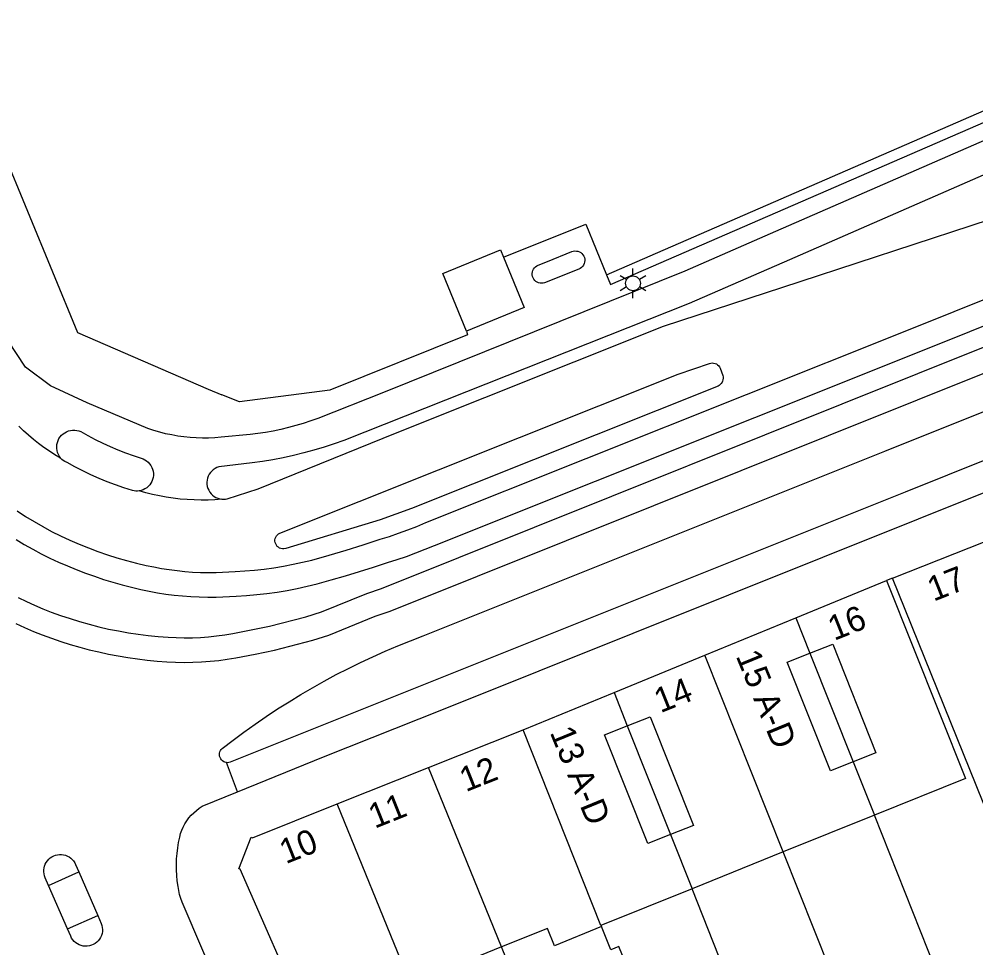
# Model space of a CAD drawing. Extents: x 122462 to 123306, y 485548 to 486417.
# Drawn here: x 122997.6 to 123055.7, y 485663.3 to 485719.7 of the extents above; entities that cross this region are included whole.
import ezdxf

# ---------------------------------------------------------------- set-up
doc = ezdxf.new("R2010")
doc.units = 0
for name, color, linetype in [('B-WE-IE-MEUBILAIR_WEGMEUBILAIR_VERKEERSBORD-S', 7, 'Continuous'), ('Level 1', 7, 'Continuous'), ('Level 17', 7, 'Continuous'), ('Level 19', 7, 'Continuous'), ('Level 2', 7, 'Continuous'), ('Level 37', 7, 'Continuous'), ('Level 4', 7, 'Continuous'), ('Level 43', 7, 'Continuous'), ('Level 50', 7, 'Continuous'), ('N werkgrens', 7, 'Continuous'), ('N-WE-AL-T25', 7, 'Continuous')]:
    doc.layers.add(name, color=color, linetype=linetype)

msp = doc.modelspace()

# ---------------------------------------------------------------- linework, layer by layer
at = {"layer": 'Level 1'}
for p, q in [((123044.796, 485683.332), (123050.309, 485685.603)), ((123056.931, 485670.205), (123050.67, 485685.739)), ((123039.282, 485681.06), (123044.796, 485683.332)), ((123033.762, 485678.794), (123039.282, 485681.06)), ((123028.242, 485676.527), (123033.762, 485678.794)), ((123022.499, 485674.239), (123028.242, 485676.527)), ((123016.959, 485672.029), (123022.499, 485674.239)), ((123049.565, 485671.34), (123044.034, 485669.112)), ((123044.034, 485669.112), (123038.5, 485666.882)), ((123038.5, 485666.882), (123032.966, 485664.652)), ((123032.966, 485664.652), (123032.995, 485664.579))]:
    msp.add_line(p, q, dxfattribs=at)
for points in [[(123050.67, 485685.739), (123053.483, 485686.848), (123056.296, 485687.956)], [(123050.309, 485685.603), (123055.096, 485673.569), (123049.565, 485671.34)], [(123015.09, 485658.877), (123011.071, 485668.057), (123010.979, 485668.09), (123011.729, 485670.009), (123011.816, 485669.979), (123016.959, 485672.029)], [(123032.995, 485664.579), (123030.142, 485663.419), (123029.713, 485664.473), (123026.934, 485663.342)], [(123026.934, 485663.342), (123024.156, 485662.213), (123024.585, 485661.158), (123023.211, 485660.599)]]:
    msp.add_lwpolyline(points, dxfattribs=at)
at = {"layer": 'Level 17'}
for p, q in [((123050.67, 485685.739), (123050.309, 485685.603)), ((123010.898, 485672.762), (123010.228, 485674.539)), ((122999.434, 485667.083), (123001.275, 485667.898)), ((123001.275, 485667.898), (123002.423, 485665.26)), ((123000.586, 485664.438), (122999.434, 485667.083)), ((123000.586, 485664.438), (123002.423, 485665.26))]:
    msp.add_line(p, q, dxfattribs=at)
for points in [[(123306.018, 485793.233), (123281.542, 485783.406), (123199.538, 485750.48), (123092.045, 485707.277), (123051.432, 485690.966), (123010.456, 485674.556), (123010.381, 485674.539), (123010.305, 485674.533), (123010.228, 485674.539)], [(123010.898, 485672.762), (123016.117, 485674.895), (123023.419, 485677.774), (123052.245, 485689.333), (123092.637, 485705.531), (123175.873, 485738.967), (123200.137, 485748.705), (123282.241, 485781.658), (123306.018, 485791.201)], [(123033.303, 485704.161), (123033.55, 485703.559), (123043.093, 485707.707), (123057.871, 485714.13), (123066.598, 485717.662), (123085.628, 485725.382), (123105.659, 485733.482), (123130.669, 485743.462), (123153.548, 485752.612), (123177.379, 485762.272), (123193.406, 485768.641), (123221.969, 485779.992), (123224.294, 485780.909)], [(122988.933, 485730.615), (122992.07, 485722.779), (123001.2, 485700.659), (123009.132, 485697.202)], [(123009.96, 485690.529), (123009.981, 485690.531), (123010.078, 485690.528), (123010.175, 485690.535), (123010.27, 485690.552), (123012.157, 485691.169), (123020.496, 485694.53), (123036.758, 485701.034), (123045.062, 485703.754), (123076.204, 485713.955)], [(123058.267, 485713.203), (123043.558, 485706.775), (123038.055, 485704.37), (123019.762, 485697.016), (123015.789, 485695.438), (123015.346, 485695.279), (123014.898, 485695.132), (123014.447, 485694.997), (123013.992, 485694.875), (123013.534, 485694.766), (123013.073, 485694.669), (123012.609, 485694.585), (123012.143, 485694.514), (123011.676, 485694.456), (123009.903, 485694.294), (123009.529, 485694.262), (123009.153, 485694.244), (123008.778, 485694.24), (123008.402, 485694.25), (123008.027, 485694.274), (123007.654, 485694.311), (123007.282, 485694.363), (123006.912, 485694.428), (123006.544, 485694.508), (123006.18, 485694.6), (123005.82, 485694.706), (123005.464, 485694.826), (123001.776, 485696.386), (122999.562, 485697.411), (122998.026, 485698.553), (122996.976, 485700.138)], [(123057.919, 485710.971), (123044.405, 485705.073), (123038.318, 485702.417), (123017.369, 485694.099), (123016.766, 485693.887), (123016.159, 485693.69), (123015.547, 485693.507), (123014.93, 485693.34), (123014.31, 485693.187), (123013.686, 485693.05), (123013.059, 485692.928), (123012.429, 485692.821), (123011.797, 485692.729), (123009.77, 485692.495), (123009.651, 485692.452), (123009.539, 485692.394), (123009.435, 485692.323), (123009.34, 485692.239), (123009.257, 485692.145), (123009.186, 485692.04), (123009.129, 485691.927), (123009.087, 485691.809), (123009.06, 485691.685), (123009.048, 485691.56)], [(123010.228, 485674.539), (123010.145, 485674.56), (123010.066, 485674.594), (123009.995, 485674.642), (123009.933, 485674.702), (123009.883, 485674.771), (123009.845, 485674.848), (123009.821, 485674.93), (123009.811, 485675.016), (123009.817, 485675.101), (123009.837, 485675.185), (123009.872, 485675.263), (123009.919, 485675.335), (123009.978, 485675.397), (123010.632, 485675.901), (123011.295, 485676.392), (123011.967, 485676.872), (123012.648, 485677.339), (123013.337, 485677.794), (123014.034, 485678.236), (123014.739, 485678.666), (123015.452, 485679.083), (123016.172, 485679.486), (123016.899, 485679.877), (123017.633, 485680.254), (123018.374, 485680.618), (123019.122, 485680.968), (123019.876, 485681.304), (123020.635, 485681.627), (123021.401, 485681.936), (123022.172, 485682.231), (123050.194, 485693.452), (123086.522, 485707.998)], [(123027.052, 485705.223), (123032.043, 485707.236), (123033.303, 485704.161)], [(123024.799, 485700.729), (123024.868, 485700.503), (123016.509, 485697.155), (123011.028, 485696.441), (123009.963, 485696.869)], [(123013.713, 485687.515), (123013.626, 485687.517), (123013.54, 485687.534), (123013.459, 485687.565), (123013.385, 485687.61), (123013.319, 485687.667), (123013.264, 485687.735), (123013.222, 485687.811), (123013.193, 485687.893), (123013.179, 485687.979), (123013.18, 485688.066), (123013.196, 485688.152), (123013.227, 485688.233), (123013.271, 485688.308), (123013.328, 485688.375), (123013.395, 485688.43), (123013.471, 485688.473), (123037.655, 485698.112), (123039.546, 485698.765), (123039.631, 485698.791), (123039.719, 485698.802), (123039.808, 485698.798), (123039.894, 485698.778), (123039.976, 485698.744), (123040.051, 485698.696), (123040.116, 485698.636), (123040.17, 485698.565), (123040.211, 485698.486), (123040.366, 485698.037), (123040.382, 485697.954), (123040.384, 485697.869), (123040.374, 485697.785), (123040.351, 485697.703), (123040.316, 485697.626), (123040.269, 485697.556), (123040.212, 485697.493), (123040.146, 485697.44), (123040.073, 485697.397), (123021.474, 485689.958), (123019.574, 485689.271), (123013.829, 485687.536), (123013.713, 485687.515)], [(123000.168, 485693.027), (122999.822, 485693.228), (122999.483, 485693.442), (122999.152, 485693.668), (122998.829, 485693.906), (122998.516, 485694.156), (122998.212, 485694.418), (122997.918, 485694.69), (122997.634, 485694.973)], [(123000.168, 485693.027), (123000.094, 485693.129), (123000.032, 485693.239), (122999.984, 485693.356), (122999.95, 485693.477), (122999.932, 485693.602), (122999.929, 485693.729), (122999.942, 485693.854), (122999.97, 485693.978), (123000.012, 485694.097), (123000.069, 485694.21), (123000.139, 485694.315), (123000.222, 485694.41), (123000.315, 485694.495), (123000.418, 485694.568), (123000.53, 485694.628), (123000.648, 485694.674), (123000.77, 485694.705), (123000.895, 485694.721), (123001.022, 485694.721), (123001.147, 485694.706), (123001.27, 485694.676), (123001.388, 485694.631), (123001.827, 485694.389), (123002.272, 485694.159), (123002.723, 485693.939), (123003.179, 485693.731), (123003.641, 485693.535), (123004.107, 485693.35), (123004.577, 485693.176), (123005.052, 485693.015), (123005.171, 485692.974), (123005.284, 485692.919), (123005.389, 485692.85), (123005.486, 485692.769), (123005.571, 485692.677), (123005.644, 485692.574), (123005.704, 485692.464), (123005.75, 485692.347), (123005.781, 485692.225), (123005.797, 485692.1), (123005.797, 485691.974), (123005.782, 485691.849), (123005.751, 485691.727), (123005.706, 485691.61), (123005.646, 485691.499), (123005.574, 485691.397), (123005.489, 485691.304), (123005.393, 485691.222), (123005.288, 485691.153), (123005.175, 485691.098), (123005.056, 485691.056), (123004.933, 485691.03)], [(123004.933, 485691.03), (123004.831, 485691.02), (123004.728, 485691.02), (123004.626, 485691.031), (123004.525, 485691.052), (123004.011, 485691.217), (123003.502, 485691.396), (123002.998, 485691.588), (123002.499, 485691.795), (123002.006, 485692.014), (123001.519, 485692.247), (123001.039, 485692.493), (123000.565, 485692.752), (123000.431, 485692.829), (123000.325, 485692.875), (123000.243, 485692.947), (123000.168, 485693.027)], [(123009.048, 485691.56), (123009.052, 485691.433), (123009.072, 485691.309), (123009.108, 485691.188), (123009.158, 485691.072), (123009.222, 485690.963), (123009.3, 485690.864), (123009.389, 485690.775), (123009.489, 485690.698), (123009.598, 485690.633), (123009.714, 485690.584), (123009.835, 485690.549), (123009.96, 485690.529)], [(123009.96, 485690.529), (123009.538, 485690.497), (123009.115, 485690.479), (123008.691, 485690.474), (123008.268, 485690.482), (123007.845, 485690.504), (123007.423, 485690.539), (123007.002, 485690.588), (123006.583, 485690.65), (123006.166, 485690.725), (123005.752, 485690.814), (123005.341, 485690.915), (123004.933, 485691.03)], [(123010.107, 485660.061), (123007.538, 485666.06), (123007.46, 485666.294), (123007.393, 485666.532), (123007.338, 485666.773), (123007.295, 485667.017), (123007.25, 485667.349), (123007.218, 485667.683), (123007.201, 485668.018), (123007.198, 485668.353), (123007.209, 485668.688), (123007.235, 485669.022), (123007.274, 485669.355), (123007.328, 485669.686), (123007.396, 485670.015), (123007.453, 485670.224), (123007.525, 485670.428), (123007.611, 485670.626), (123007.712, 485670.817), (123007.826, 485671.001), (123007.954, 485671.176), (123008.094, 485671.341), (123008.245, 485671.496), (123008.407, 485671.639), (123008.58, 485671.77), (123008.761, 485671.888), (123010.898, 485672.762)], [(122999.434, 485667.083), (122999.234, 485667.543), (122999.191, 485667.657), (122999.162, 485667.776), (122999.148, 485667.897), (122999.148, 485668.019), (122999.164, 485668.14), (122999.193, 485668.259), (122999.237, 485668.373), (122999.295, 485668.48), (122999.365, 485668.58), (122999.446, 485668.671), (122999.538, 485668.751), (122999.639, 485668.82), (122999.748, 485668.876), (122999.863, 485668.918), (122999.981, 485668.946), (123000.103, 485668.959), (123000.225, 485668.958), (123000.346, 485668.942), (123000.464, 485668.911), (123000.578, 485668.866), (123000.685, 485668.808), (123000.784, 485668.737), (123000.875, 485668.655), (123000.954, 485668.563), (123001.022, 485668.461), (123001.077, 485668.352), (123001.275, 485667.898)], [(123002.423, 485665.26), (123002.634, 485664.774), (123002.674, 485664.655), (123002.699, 485664.532), (123002.709, 485664.407), (123002.702, 485664.281), (123002.681, 485664.158), (123002.644, 485664.038), (123002.592, 485663.923), (123002.526, 485663.816), (123002.448, 485663.718), (123002.358, 485663.631), (123002.258, 485663.555), (123002.149, 485663.492), (123002.033, 485663.444), (123001.913, 485663.41), (123001.788, 485663.391), (123001.663, 485663.389), (123001.538, 485663.401), (123001.416, 485663.43), (123001.298, 485663.473), (123001.186, 485663.53), (123001.083, 485663.601), (123000.989, 485663.685), (123000.906, 485663.779), (123000.836, 485663.883), (123000.779, 485663.995), (123000.586, 485664.438)]]:
    msp.add_lwpolyline(points, dxfattribs=at)
at = {"layer": 'Level 19'}
for p, q in [((123054.994, 485657.681), (123049.565, 485671.34)), ((123050.225, 485653.545), (123044.034, 485669.112)), ((123043.971, 485653.122), (123038.5, 485666.882)), ((123028.851, 485658.63), (123026.934, 485663.342))]:
    msp.add_line(p, q, dxfattribs=at)
msp.add_lwpolyline([(123034.9, 485661.295), (123034.05, 485663.363), (123033.569, 485663.167), (123032.995, 485664.579)], dxfattribs=at)
at = {"layer": 'Level 2'}
for points in [[(123024.799, 485700.729), (123023.37, 485704.239), (123026.87, 485705.669), (123027.052, 485705.223)], [(123027.052, 485705.223), (123028.301, 485702.16), (123024.799, 485700.729)]]:
    msp.add_lwpolyline(points, dxfattribs=at)
at = {"layer": 'Level 37'}
for points in [[(122997.521, 485689.817), (122998.034, 485689.487), (122998.556, 485689.17), (122999.086, 485688.867), (122999.624, 485688.578), (123000.168, 485688.303), (123000.723, 485688.046), (123001.285, 485687.803), (123001.852, 485687.575), (123002.425, 485687.361), (123003.004, 485687.161), (123003.587, 485686.977), (123004.175, 485686.808), (123004.767, 485686.653), (123005.362, 485686.514), (123005.827, 485686.414), (123006.294, 485686.327), (123006.764, 485686.253), (123007.235, 485686.192), (123007.708, 485686.144), (123008.182, 485686.109), (123008.657, 485686.088), (123009.132, 485686.079), (123009.607, 485686.084), (123010.77, 485686.137), (123011.358, 485686.174), (123011.945, 485686.226), (123012.53, 485686.292), (123013.114, 485686.372), (123013.695, 485686.467), (123014.274, 485686.576), (123014.85, 485686.7), (123015.423, 485686.837), (123016.464, 485687.129), (123017.501, 485687.436), (123018.533, 485687.759), (123019.56, 485688.097), (123020.125, 485688.271), (123020.685, 485688.46), (123021.24, 485688.663), (123021.79, 485688.88), (123022.334, 485689.111), (123051.525, 485700.77), (123241.707, 485777.16)], [(122997.461, 485688.08), (122997.963, 485687.782), (122998.473, 485687.495), (122998.989, 485687.22), (122999.511, 485686.957), (123000.042, 485686.71), (123000.579, 485686.476), (123001.121, 485686.254), (123001.668, 485686.044), (123002.22, 485685.847), (123002.776, 485685.663), (123003.336, 485685.491), (123003.9, 485685.333), (123004.467, 485685.188), (123005.038, 485685.055), (123005.538, 485684.947), (123006.041, 485684.854), (123006.546, 485684.774), (123007.053, 485684.708), (123007.562, 485684.656), (123008.072, 485684.619), (123008.583, 485684.595), (123009.095, 485684.586), (123009.606, 485684.591), (123010.833, 485684.647), (123011.453, 485684.686), (123012.071, 485684.74), (123012.689, 485684.81), (123013.304, 485684.895), (123013.917, 485684.995), (123014.528, 485685.11), (123015.135, 485685.24), (123015.739, 485685.385), (123016.6, 485685.625), (123017.457, 485685.876), (123018.312, 485686.136), (123019.164, 485686.406), (123020.012, 485686.687), (123020.591, 485686.865), (123021.165, 485687.059), (123021.733, 485687.267), (123022.296, 485687.489), (123022.854, 485687.726), (123052.075, 485699.396), (123242.532, 485775.865)], [(122997.6, 485684.568), (122998.089, 485684.326), (122998.584, 485684.098), (122999.085, 485683.882), (122999.592, 485683.679), (123000.163, 485683.471), (123000.738, 485683.278), (123001.319, 485683.098), (123001.903, 485682.934), (123002.492, 485682.784), (123003.084, 485682.648), (123003.679, 485682.528), (123004.278, 485682.422), (123004.878, 485682.331), (123005.481, 485682.255), (123006.085, 485682.194), (123006.691, 485682.149), (123007.182, 485682.125), (123007.675, 485682.116), (123008.167, 485682.122), (123008.658, 485682.143), (123009.149, 485682.179), (123009.639, 485682.229), (123010.127, 485682.294), (123010.612, 485682.374), (123012.838, 485682.826), (123015.057, 485683.394), (123016.005, 485683.698), (123018.755, 485684.811), (123019.641, 485685.103), (123243.138, 485774.751)], [(122997.447, 485682.981), (122997.978, 485682.736), (122998.514, 485682.505), (122999.056, 485682.288), (122999.617, 485682.083), (123000.183, 485681.891), (123000.753, 485681.712), (123001.327, 485681.547), (123001.905, 485681.394), (123002.486, 485681.255), (123003.07, 485681.129), (123003.657, 485681.017), (123004.246, 485680.918), (123004.838, 485680.833), (123005.431, 485680.762), (123006.026, 485680.704), (123006.622, 485680.66), (123007.146, 485680.634), (123007.671, 485680.625), (123008.196, 485680.631), (123008.72, 485680.653), (123009.244, 485680.691), (123009.766, 485680.744), (123010.286, 485680.813), (123010.805, 485680.898), (123011.975, 485681.115), (123013.141, 485681.372), (123015.471, 485681.969), (123016.444, 485682.281), (123019.266, 485683.423), (123020.175, 485683.723), (123243.938, 485773.446)]]:
    msp.add_lwpolyline(points, dxfattribs=at)
at = {"layer": 'Level 4'}
for p, q in [((123044.796, 485683.332), (123045.652, 485681.181)), ((123044.034, 485669.112), (123039.282, 485681.06)), ((123045.652, 485681.181), (123048.276, 485674.583)), ((123033.762, 485678.794), (123034.567, 485676.772)), ((123034.567, 485676.772), (123037.191, 485670.174)), ((123032.966, 485664.652), (123028.242, 485676.527)), ((123048.276, 485674.583), (123049.565, 485671.34)), ((123026.934, 485663.342), (123022.499, 485674.239)), ((123021.289, 485661.39), (123016.959, 485672.029)), ((123037.191, 485670.174), (123038.5, 485666.882))]:
    msp.add_line(p, q, dxfattribs=at)
at = {"layer": 'Level 43'}
msp.add_lwpolyline([(123029.36, 485703.637), (123029.268, 485703.645), (123029.179, 485703.667), (123029.094, 485703.704), (123029.017, 485703.754), (123028.949, 485703.816), (123028.891, 485703.888), (123028.846, 485703.968), (123028.815, 485704.054), (123028.797, 485704.145), (123028.795, 485704.237), (123028.807, 485704.328), (123028.834, 485704.416), (123028.875, 485704.499), (123028.928, 485704.573), (123028.993, 485704.639), (123029.068, 485704.693), (123029.15, 485704.734), (123029.712, 485704.96), (123031.2, 485705.561), (123031.29, 485705.589), (123031.383, 485705.602), (123031.478, 485705.599), (123031.57, 485705.581), (123031.658, 485705.548), (123031.74, 485705.5), (123031.812, 485705.44), (123031.874, 485705.369), (123031.923, 485705.289), (123031.959, 485705.201), (123031.979, 485705.109), (123031.984, 485705.015), (123031.973, 485704.921), (123031.948, 485704.831), (123031.907, 485704.746), (123031.853, 485704.668), (123031.787, 485704.601), (123031.711, 485704.545), (123031.627, 485704.503), (123029.541, 485703.665), (123029.452, 485703.643), (123029.36, 485703.637)], dxfattribs=at)
at = {"layer": 'Level 50'}
for p, q in [((123034.52, 485703.864), (123034.13, 485704.089)), ((123034.91, 485704.089), (123034.91, 485704.539)), ((123035.689, 485704.089), (123035.299, 485703.864)), ((123034.52, 485703.414), (123034.13, 485703.189)), ((123035.689, 485703.189), (123035.299, 485703.414)), ((123034.91, 485702.739), (123034.91, 485703.189))]:
    msp.add_line(p, q, dxfattribs=at)
msp.add_circle((123034.91, 485703.639), 0.45, dxfattribs=at)
at = {"layer": 'N werkgrens'}
msp.add_line((123009.132, 485697.202), (123009.963, 485696.869), dxfattribs=at)
msp.add_lwpolyline([(123033.303, 485704.161), (123057.616, 485714.728), (123066.354, 485718.264), (123085.384, 485725.984), (123105.417, 485734.085), (123130.428, 485744.066), (123153.305, 485753.215), (123177.137, 485762.875), (123221.73, 485780.596), (123233.121, 485785.089)], dxfattribs=at)
at = {"layer": 'N-WE-AL-T25'}
for points in [[(123045.652, 485681.181), (123047.038, 485681.732), (123049.661, 485675.134), (123048.276, 485674.583)], [(123048.276, 485674.583), (123046.891, 485674.032), (123044.267, 485680.63), (123045.652, 485681.181)], [(123034.567, 485676.772), (123035.953, 485677.323), (123038.577, 485670.725), (123037.191, 485670.174)], [(123037.191, 485670.174), (123035.806, 485669.623), (123033.182, 485676.221), (123034.567, 485676.772)]]:
    msp.add_lwpolyline(points, dxfattribs=at)

# ---------------------------------------------------------------- texts
at = {"layer": 'B-WE-IE-MEUBILAIR_WEGMEUBILAIR_VERKEERSBORD-S'}
for s, rotation, p in [('17', 21.48544, (123053.155, 485684.302)), ('16', 21.76915, (123047.127, 485681.923)), ('15 A-D', 292.32925, (123041.135, 485681.014)), ('14', 21.76915, (123036.576, 485677.531)), ('13 A-D', 292.33596, (123029.845, 485676.376)), ('12', 21.76915, (123024.762, 485672.734)), ('11', 21.76915, (123019.234, 485670.515)), ('10', 21.76915, (123013.833, 485668.361))]:
    msp.add_text(s, height=1.5, rotation=rotation, dxfattribs=at).set_placement(p)

doc.saveas('drawing.dxf')
